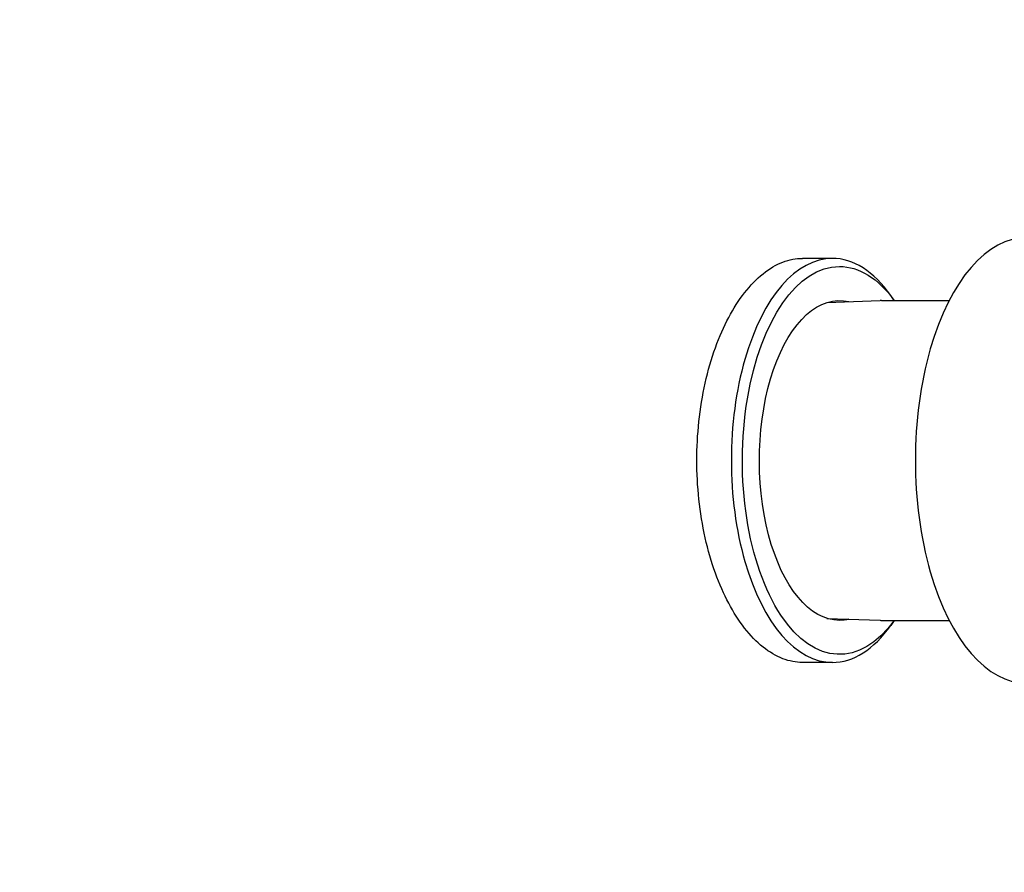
# Model space of a CAD drawing. Header units: inches. Extents: x 1 to 669, y 0 to 417.
# Tile 286 of 448: x 354.58 to 361.89, y 244.56 to 250.89. Entities that reach past the tile are written whole.
import ezdxf

# ---------------------------------------------------------------- set-up
doc = ezdxf.new("R2010")
doc.units = ezdxf.units.IN
doc.header["$LTSCALE"] = 12
doc.header["$MEASUREMENT"] = 0
doc.header["$PDMODE"] = 1
doc.layers.get('0').update_dxf_attribs({"linetype": 'CONTINUOUS'})
doc.layers.get('Defpoints').update_dxf_attribs({"linetype": 'CONTINUOUS'})
doc.layers.add('D', color=2, linetype='CONTINUOUS')
doc.layers.add('Q', color=4, linetype='CONTINUOUS')
doc.styles.get("Standard").update_dxf_attribs({"font": 'SIMPLEX.SHX', "width": 0.875})
doc.dimstyles.new('STANDARD$0', dxfattribs={"dimscale": 32, "dimtxt": 0.09375, "dimasz": 0.0625, "dimexe": 0.03125, "dimexo": 0.03125, "dimgap": 0.03125, "dimtad": 1, "dimtih": 1, "dimtoh": 1, "dimdec": 4, "dimzin": 12, "dimdsep": 46, "dimlunit": 5, "dimtxsty": 'Standard', "dimcen": -0.03125, "dimclrd": 256, "dimclre": 256, "dimclrt": 256, "dimadec": 0, "dimazin": 0, "dimtfac": 0.875, "dimtdec": 4, "dimtofl": 0, "dimtmove": 0, "dimatfit": 3, "dimfxl": 1, "dimtolj": 1, "dimtzin": 12, "dimlwd": 13, "dimlwe": 13, "dimarcsym": 0})

# ---------------------------------------------------------------- blocks, each defined once
blk = doc.blocks.new('*D70')
at = {"layer": 'D', "lineweight": 13, "transparency": 16777216}
for p, q in [((327.5446, 287.0038), (425.2048, 287.0038)), ((424.2048, 285.0038), (424.2048, 231.3716)), ((424.2048, 167.621), (424.2048, 223.2466)), ((370.1312, 165.621), (425.2048, 165.621))]:
    blk.add_line(p, q, dxfattribs=at)
at = {"layer": 'D', "transparency": 16777216}
for points in [[(423.8715, 285.0038), (424.5382, 285.0038), (424.2048, 287.0038)], [(423.8715, 167.621), (424.5382, 167.621), (424.2048, 165.621)]]:
    blk.add_solid(points, dxfattribs=at)
at = {"layer": 'Defpoints', "color": 0, "transparency": 16777216}
for p in [(326.5446, 287.0038), (369.1312, 165.621), (424.2048, 165.621)]:
    blk.add_point(p, dxfattribs=at)
at = {"layer": 'D', "transparency": 16777216, "insert": (424.2048, 227.3091), "char_height": 3, "attachment_point": 5}
blk.add_mtext('\\A1;121{\\H0.875x;\\S1/2;}{}{\\C2;%%p1}', dxfattribs=at)

msp = doc.modelspace()

# ---------------------------------------------------------------- linework, layer by layer
at = {"extrusion": (-1, 4.93038e-32, -2.22045e-16)}
for p, q in [((360.61289, 249.12097), (360.38989, 249.12097)), ((361.07224, 248.80847), (361.04591, 248.84572)), ((360.5726, 248.79405), (360.96686, 248.80828)), ((360.97758, 248.80847), (361.47948, 248.80847)), ((360.5726, 246.44789), (360.96686, 246.43367)), ((360.97758, 246.43347), (361.47948, 246.43347)), ((361.07224, 246.43347), (361.04591, 246.39623)), ((360.61289, 246.12097), (360.38989, 246.12097))]:
    msp.add_line(p, q, dxfattribs=at)
for centre, major_axis, start_param, end_param in [((360.61289, 247.62097), (0, 1.5), 0, 3.1415927), ((360.61289, 247.62097), (0, 1.5), -0.6154797, 0), ((360.97758, 247.62097), (0, 1.1875), 0, 0.0180431), ((360.97758, 247.62097), (0, -1.1875), -0.0180431, 0), ((360.61289, 247.62097), (0, -1.5), 0, 0.6154797)]:
    msp.add_ellipse(centre, major_axis=major_axis, ratio=0.5, start_param=start_param, end_param=end_param)
at = {"extrusion": (2.22045e-16, -5.47382e-48, -1)}
msp.add_ellipse((360.66485, 247.62097), major_axis=(0, -1.44), ratio=0.5, start_param=-0.6012083, end_param=3.1415927, dxfattribs=at)
at = {"extrusion": (2.22045e-16, 1.09476e-47, -1)}
msp.add_ellipse((360.66485, 247.62097), major_axis=(0, 1.44), ratio=0.5, start_param=0, end_param=0.6012083, dxfattribs=at)
at = {"extrusion": (2.22045e-16, -2.18953e-47, -1)}
msp.add_ellipse((360.66485, 247.62097), major_axis=(0, -1.1875), ratio=0.5, start_param=0, end_param=3.2615182, dxfattribs=at)
at = {"extrusion": (2.22045e-16, -1.09476e-47, -1)}
msp.add_ellipse((360.66485, 247.62097), major_axis=(0, -1.1875), ratio=0.5, start_param=-0.1199255, end_param=0, dxfattribs=at)
msp.add_open_spline([(360.38989, 246.12097), (360.3428, 246.12097), (360.2937, 246.12999), (360.1952, 246.16795), (360.14581, 246.1969), (360.05033, 246.27344), (360.00419, 246.32111), (359.9183, 246.43125), (359.87856, 246.49373), (359.80787, 246.62689), (359.7745, 246.70212), (359.71545, 246.86593), (359.68976, 246.95451), (359.6484, 247.13929), (359.6327, 247.23564), (359.61209, 247.42938), (359.60719, 247.52678), (359.60719, 247.62097), (359.60719, 247.71516), (359.61209, 247.81256), (359.6327, 248.00631), (359.6484, 248.10265), (359.68976, 248.28743), (359.71545, 248.37601), (359.7745, 248.53983), (359.80787, 248.61505), (359.87856, 248.74821), (359.9183, 248.8107), (360.00419, 248.92084), (360.05033, 248.9685), (360.14581, 249.04505), (360.1952, 249.07399), (360.2937, 249.11196), (360.3428, 249.12097), (360.38989, 249.12097)], degree=3, knots=[-5.7417451, -5.7417451, -5.7417451, -5.7417451, -5.024027, -5.024027, -4.3063089, -4.3063089, -3.5885909, -3.5885909, -2.8708728, -2.8708728, -2.1531546, -2.1531546, -1.4354364, -1.4354364, -0.7177182, -0.7177182, 0, 0, 0, 0.7177182, 0.7177182, 1.4354364, 1.4354364, 2.1531546, 2.1531546, 2.8708728, 2.8708728, 3.5885909, 3.5885909, 4.3063089, 4.3063089, 5.024027, 5.024027, 5.7417451, 5.7417451, 5.7417451, 5.7417451])
at = {"layer": 'Q'}
msp.add_ellipse((362.05586, 247.62097), major_axis=(0, 1.655), ratio=0.5, start_param=0, end_param=3.1415927, dxfattribs=at)

# ---------------------------------------------------------------- dimensions: what is measured, and where the dimension line sits
at = {"layer": 'D'}
dim = msp.add_linear_dim(base=(424.20482, 165.62097), p1=(326.54465, 287.0038), p2=(369.1312, 165.62097), angle=90, text='<>{}{\\C2;%%p1}', dimstyle='STANDARD$0', override={"dimdec": 1, "dimtp": 1, "dimtm": 1, "dimarcsym": 1}, dxfattribs=at)
dim.commit()
dim.dimension.update_dxf_attribs({"geometry": '*D70', "text_midpoint": (424.20482, 227.30911), "dimtype": 160})

doc.saveas('drawing.dxf')
